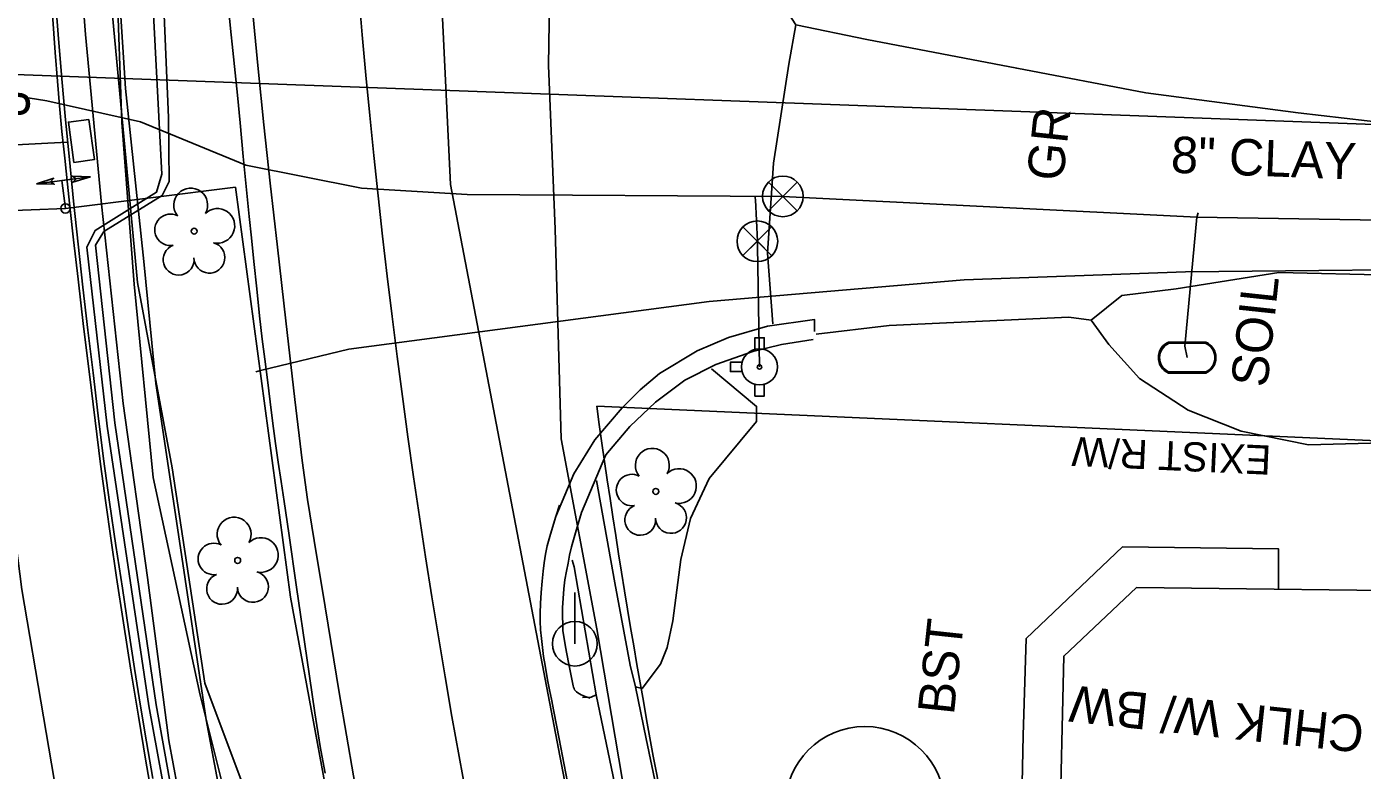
# Model space of a CAD drawing. Extents: x 2100323 to 2109811, y 740376 to 749755.
# Drawn here: x 2105907.6 to 2106054.1, y 741432.8 to 741514.4 of the extents above; entities that cross this region are included whole.
import ezdxf

# ---------------------------------------------------------------- set-up
doc = ezdxf.new("R2010")
doc.units = 0
for name, color, linetype in [('Exist Building', 7, 'Continuous'), ('Exist Horizontal Alignment', 7, 'Continuous'), ('Exist Other Culture Fence Line Text', 7, 'Continuous'), ('Exist Property Owner Number CELL', 7, 'Continuous'), ('Exist Right of Way Line', 7, 'Continuous'), ('Exist Right of Way Line Text', 7, 'Continuous'), ('Exist Roads Curbs', 7, 'Continuous'), ('Exist Roads EOP', 7, 'Continuous'), ('Exist Roads EOP Other', 7, 'Continuous'), ('Exist Roads EOP Other Text', 7, 'Continuous'), ('Exist Roads EOP Text', 7, 'Continuous'), ('Exist Roads EOT', 7, 'Continuous'), ('Exist Roads Soil', 7, 'Continuous'), ('Exist Roads Soil Text', 7, 'Continuous'), ('Exist Structure Minor Catch Basin', 7, 'Continuous'), ('Exist Structure Minor Pipes RCP 18 Inch', 7, 'Continuous'), ('Exist Utilities Gas Change of Service SUE CELL', 7, 'Continuous'), ('Exist Utilities Gas UG Line SUE LOS B', 7, 'Continuous'), ('Exist Utilities Gas UG Line SUE LOS C', 7, 'Continuous'), ('Exist Utilities Power Pole CELL', 7, 'Continuous'), ('Exist Utilities Power UG Cable SUE LOS B', 7, 'Continuous'), ('Exist Utilities Sanitary Sewer UG Line', 7, 'Continuous'), ('Exist Utilities Sanitary Sewer UG Line Text', 7, 'Continuous'), ('Exist Utilities Telephone UG Conduit SUE LOS B', 7, 'Continuous'), ('Exist Utilities TV UG Cable SUE LOS B', 7, 'Continuous'), ('Exist Utilities Water Fire Hydrant CELL', 7, 'Continuous'), ('Exist Utilities Water Meter CELL', 7, 'Continuous'), ('Exist Utilities Water UG Line SUE LOS B', 7, 'Continuous'), ('Exist Utilities Water Valve CELL', 7, 'Continuous'), ('Exist Vegetation Tree CELL', 7, 'Continuous')]:
    doc.layers.add(name, color=color, linetype=linetype)

msp = doc.modelspace()

# ---------------------------------------------------------------- linework, layer by layer
at = {"layer": 'Exist Building'}
msp.add_lwpolyline([(2106065.59, 741452.45), (2106064.06, 741383.26), (2106019.94, 741383.91), (2106021.37, 741445.34), (2106029.37, 741452.88)], close=True, dxfattribs=at)
at = {"layer": 'Exist Horizontal Alignment'}
msp.add_arc((2106828.38, 741591.83), 887.43, 173.88645, 192.2326, dxfattribs=at)
at = {"layer": 'Exist Property Owner Number CELL'}
msp.add_circle((2105999.56, 741428.87), 8.75, dxfattribs=at)
at = {"layer": 'Exist Right of Way Line'}
msp.add_line((2106158.28, 741464.37), (2105970.14, 741472.78), dxfattribs=at)
msp.add_arc((2106828.38, 741591.83), 866.46, 187.89726, 192.2326, dxfattribs=at)
at = {"layer": 'Exist Roads Curbs'}
for points in [[(2105921.44, 741431.92), (2105920.75, 741435.93), (2105920.11, 741439.85), (2105919.45, 741443.98), (2105918.79, 741448.29), (2105918.1, 741452.79), (2105917.39, 741457.48), (2105916.69, 741462.24), (2105916.05, 741466.98), (2105915.46, 741471.7), (2105914.89, 741476.41), (2105914.33, 741481.12), (2105913.78, 741485.83), (2105913.26, 741490.55), (2105912.75, 741495.26), (2105912.29, 741499.81), (2105911.87, 741504.18), (2105911.47, 741508.66), (2105911.06, 741513.54), (2105910.65, 741518.72)], [(2105929.75, 741516.46), (2105929.97, 741514.21), (2105930.21, 741511.77), (2105930.46, 741509.35), (2105930.72, 741506.88), (2105931.02, 741503.84), (2105931.37, 741500.16), (2105931.72, 741496.51), (2105932.02, 741493.58), (2105932.27, 741491.23), (2105932.54, 741488.63), (2105932.84, 741485.64), (2105933.15, 741482.67), (2105933.44, 741480.12), (2105933.72, 741477.92), (2105934.01, 741475.65), (2105934.31, 741473.25), (2105934.62, 741470.88), (2105934.92, 741468.68), (2105935.21, 741466.62), (2105935.52, 741464.51), (2105935.85, 741462.3), (2105936.36, 741458.82), (2105937.21, 741452.91), (2105938.33, 741445.16), (2105939.22, 741439.13), (2105939.82, 741435.41), (2105940.36, 741432.51)], [(2105968.47, 741461.1), (2105971.14, 741467.41), (2105973.76, 741470.52), (2105976.57, 741473.22), (2105979.82, 741475.62), (2105983.2, 741477.34), (2105987.26, 741478.76), (2105990.4, 741479.52), (2105993.89, 741480.07)], [(2105968.47, 741461.1), (2105967.81, 741458.87), (2105967.39, 741457.33), (2105967.17, 741456.4), (2105966.99, 741455.54), (2105966.82, 741454.65), (2105966.66, 741453.72), (2105966.54, 741452.72), (2105966.45, 741451.68), (2105966.4, 741450.67), (2105966.38, 741449.7), (2105966.41, 741448.83), (2105966.44, 741448.12), (2105966.52, 741447.48), (2105966.71, 741446.35), (2105967.03, 741444.63), (2105967.36, 741442.99), (2105967.55, 741442.09), (2105967.59, 741441.92), (2105967.65, 741441.78), (2105967.72, 741441.65), (2105967.81, 741441.54), (2105967.93, 741441.43), (2105968.08, 741441.32), (2105968.25, 741441.21), (2105968.42, 741441.11), (2105968.63, 741441.02), (2105968.99, 741440.88), (2105969.43, 741440.73)], [(2106016, 741397.44), (2106016.52, 741417.41), (2106016.92, 741436.62), (2106017.24, 741447.27), (2106027.8, 741457.32), (2106044.93, 741457.13), (2106044.92, 741452.69)]]:
    msp.add_lwpolyline(points, dxfattribs=at)
at = {"layer": 'Exist Roads EOP'}
for points in [[(2105989.47, 741481.79), (2105988.89, 741489.56), (2105989.52, 741499.43), (2105991.2, 741510.29), (2105991.99, 741514.61), (2105990.63, 741516.7), (2105983.49, 741519.94), (2105981.58, 741520.86), (2105981.83, 741522.28)], [(2105921.53, 741429.04), (2105920.68, 741433.81), (2105919.86, 741438.74), (2105919.04, 741443.8), (2105918.22, 741449), (2105917.47, 741453.95), (2105916.83, 741458.3), (2105916.29, 741462.17), (2105915.72, 741466.41), (2105915.11, 741471.18), (2105914.48, 741476.27), (2105913.85, 741481.49), (2105913.24, 741486.71), (2105912.75, 741491.03), (2105912.39, 741494.33), (2105912.09, 741497.13), (2105911.79, 741499.99), (2105911.48, 741502.89), (2105911.21, 741505.71), (2105910.99, 741508.42), (2105910.75, 741511.58), (2105910.44, 741515.74)], [(2105932.4, 741515.85), (2105932.99, 741509.76), (2105933.62, 741503.63), (2105934.33, 741497.24), (2105935.13, 741490.21), (2105936.04, 741482.14), (2105937.01, 741473.48), (2105937.82, 741466.8), (2105938.42, 741462.52), (2105939.15, 741458.04), (2105940.34, 741450.74), (2105941.91, 741441.12), (2105943.45, 741432.2), (2105944.88, 741424.49), (2105946.21, 741417.64), (2105947.47, 741411.28), (2105948.63, 741405.56), (2105949.48, 741401.3), (2105950, 741398.66), (2105950.47, 741396.38), (2105951.17, 741393.21), (2105952.08, 741389.24), (2105953.03, 741385), (2105954.01, 741380.59)], [(2105994.04, 741480.96), (2105994.02, 741482.29), (2105988.89, 741481.55), (2105984.58, 741480.31), (2105981.16, 741478.84), (2105977.02, 741476.35), (2105974.91, 741474.56), (2105972.93, 741472.58), (2105969.95, 741469.07), (2105967.62, 741465.34), (2105965.66, 741460.67)], [(2105966.94, 741431.52), (2105966.03, 741436.28), (2105965.45, 741439.25), (2105965.17, 741440.63), (2105964.96, 741441.66), (2105964.79, 741442.54), (2105964.63, 741443.39), (2105964.47, 741444.31), (2105964.31, 741445.3), (2105964.18, 741446.29), (2105964.07, 741447.27), (2105963.99, 741448.24), (2105963.95, 741449.16), (2105963.93, 741450.06), (2105963.97, 741451.11), (2105964.05, 741452.34), (2105964.16, 741453.58), (2105964.26, 741454.66), (2105964.37, 741455.59), (2105964.52, 741456.51), (2105964.71, 741457.44), (2105965.06, 741458.72), (2105965.66, 741460.67), (2105966.06, 741461.91)]]:
    msp.add_lwpolyline(points, dxfattribs=at)
at = {"layer": 'Exist Roads EOP Other'}
msp.add_line((2105970.09, 741441.09), (2105980.1, 741392.73), dxfattribs=at)
for points in [[(2105931.07, 741418.33), (2105927.3, 741438.37), (2105924.27, 741458.7), (2105921.79, 741475.26), (2105920.46, 741488.63), (2105918.45, 741507.6), (2105917.2, 741526.9), (2105915.93, 741546.71), (2105914.93, 741564.95), (2105914.59, 741579.31), (2105914.54, 741595.76), (2105914.69, 741610.62), (2105914.97, 741626.38), (2105915.75, 741642.64), (2105916.93, 741659.6), (2105918.55, 741677.67), (2105920.19, 741694.25), (2105921.95, 741711.75), (2105923.72, 741726.74), (2105924.74, 741735.79), (2105925.02, 741737.61), (2105925.83, 741739.24), (2105928.19, 741741.73), (2105929.78, 741743.71)], [(2105926.53, 741418.15), (2105923.2, 741436.08), (2105920.87, 741453.98), (2105918.2, 741473.05), (2105915.82, 741494.92), (2105914.05, 741513.53), (2105912.73, 741530.88), (2105911.45, 741549.61), (2105910.71, 741566.5), (2105910.4, 741582.71), (2105910.38, 741600.2), (2105910.64, 741615.12), (2105910.94, 741629.04), (2105911.95, 741644.3), (2105913.02, 741661.07), (2105914.54, 741678.54), (2105916.52, 741697.39), (2105918.41, 741716.43), (2105920.09, 741732.16), (2105920.59, 741737.65), (2105918.61, 741738.12)], [(2106065.81, 741447.47), (2106065.71, 741459.3), (2106065.87, 741468.98), (2106048.22, 741468.54), (2106040.85, 741470.02), (2106035.02, 741472.34), (2106029.7, 741475.79), (2106026.32, 741479.52), (2106024.37, 741482.19), (2106021.94, 741482.54), (2106002.22, 741481.6), (2105994.23, 741480.67)], [(2105970.11, 741464.6), (2105972.14, 741453.39), (2105973.81, 741444.34), (2105974.41, 741441.96), (2105975.12, 741441.8), (2105977.12, 741444.46), (2105977.88, 741446.3), (2105978.49, 741449.22), (2105979.36, 741455.95), (2105980.42, 741460.44), (2105982.48, 741464.82), (2105987.66, 741471.08), (2105987.67, 741472.74), (2105982.73, 741476.87)], [(2105968.57, 741440.81), (2105969.54, 741440.83), (2105970.09, 741441.09), (2105967.68, 741455.13), (2105967.45, 741455.86)], [(2105981.54, 741406.54), (2105979.17, 741419.01), (2105975.58, 741436.25), (2105974.41, 741441.96)]]:
    msp.add_lwpolyline(points, dxfattribs=at)
at = {"layer": 'Exist Roads EOT'}
msp.add_lwpolyline([(2105933.03, 741974.76), (2105931.23, 741959.21), (2105927.18, 741921.36), (2105923, 741882.02), (2105918.54, 741841.79), (2105914.13, 741801.98), (2105909.93, 741762.69), (2105905.77, 741722.99), (2105901.81, 741683.73), (2105898.65, 741644.16), (2105897.12, 741607.8), (2105897.09, 741568.32), (2105898.79, 741529.82), (2105902.25, 741490.21), (2105907.08, 741452.66), (2105914.22, 741410.75), (2105921.64, 741374.51), (2105930.03, 741337.01), (2105939.25, 741297.24)], dxfattribs=at)
at = {"layer": 'Exist Roads Soil'}
for points in [[(2106129.8, 741528.3), (2106128.27, 741522.63), (2106124.89, 741515.74), (2106121.03, 741509.94), (2106115.25, 741504.1), (2106111, 741501.07), (2106105.83, 741499.99), (2106099.43, 741500.15), (2106085.51, 741500.94), (2106064.75, 741502.89), (2106047.08, 741504.93), (2106030.39, 741507.14), (2106016.22, 741509.84), (2105999.77, 741513), (2105991.99, 741514.61)], [(2106024.37, 741482.19), (2106027.76, 741484.91), (2106033.7, 741485.65), (2106044.97, 741487.42), (2106057.45, 741487.12), (2106067.38, 741486.8), (2106081.4, 741484.42), (2106084.1, 741483.68)]]:
    msp.add_lwpolyline(points, dxfattribs=at)
at = {"layer": 'Exist Structure Minor Catch Basin'}
msp.add_lwpolyline([(2105914.42, 741504.23), (2105915.03, 741499.81), (2105912.79, 741499.5), (2105912.19, 741503.93)], close=True, dxfattribs=at)
at = {"layer": 'Exist Structure Minor Pipes RCP 18 Inch'}
msp.add_line((2105912.03, 741501.74), (2105825.25, 741497.21), dxfattribs=at)
at = {"layer": 'Exist Utilities Gas Change of Service SUE CELL'}
for p, q in [((2105914.59, 741497.91), (2105908.67, 741497.17)), ((2105911.48, 741497.52), (2105914.59, 741497.91)), ((2105911.86, 741494.46), (2105911.48, 741497.52)), ((2105911.86, 741494.46), (2105911.86, 741494.46))]:
    msp.add_line(p, q, dxfattribs=at)
for points in [[(2105908.67, 741497.17), (2105910.58, 741497.76), (2105910.21, 741497.37), (2105910.63, 741497.11)], [(2105914.59, 741497.91), (2105912.67, 741497.33), (2105913.05, 741497.72), (2105912.63, 741497.98)]]:
    msp.add_lwpolyline(points, close=True, dxfattribs=at)
msp.add_circle((2105911.86, 741494.46), 0.517, dxfattribs=at)
at = {"layer": 'Exist Utilities Gas UG Line SUE LOS B'}
msp.add_line((2105932.76, 741476.54), (2105933.27, 741476.68), dxfattribs=at)
for points in [[(2105911.86, 741494.46), (2105930.5, 741496.79), (2105936.54, 741451.8), (2105946.5, 741397.92), (2105952, 741369.71), (2105955.28, 741353.68), (2105956.1, 741332.61), (2105956.48, 741315.37), (2105961.62, 741305.36), (2105981.69, 741281.08), (2106002.87, 741253.8), (2106009.67, 741249.29), (2106029.3, 741248.31), (2106052.83, 741248.11), (2106067.48, 741248.7), (2106092.85, 741247.61), (2106099.18, 741249.12), (2106107.71, 741263.09), (2106113.58, 741303.91), (2106113.05, 741328.24), (2106109.99, 741336.78), (2106107.45, 741339.91)], [(2105933.27, 741476.68), (2105942.95, 741479), (2105982.46, 741484.26), (2106010.45, 741486.63), (2106034.73, 741487.49), (2106071.34, 741487.87), (2106069.45, 741471.84)]]:
    msp.add_lwpolyline(points, dxfattribs=at)
at = {"layer": 'Exist Utilities Gas UG Line SUE LOS C'}
msp.add_line((2105845, 741491.74), (2105911.86, 741494.46), dxfattribs=at)
at = {"layer": 'Exist Utilities Power Pole CELL'}
for q in [(2105967.74, 741452.33), (2105967.74, 741446.7)]:
    msp.add_line((2105967.74, 741446.7), q, dxfattribs=at)
msp.add_circle((2105967.74, 741446.7), 2.45, dxfattribs=at)
at = {"layer": 'Exist Utilities Power UG Cable SUE LOS B'}
for points in [[(2105977.55, 741525.54), (2105971.97, 741526.79), (2105953.67, 741528.05), (2105928.12, 741526.68), (2105922.36, 741526.89), (2105922.58, 741518.3), (2105923.17, 741504.43), (2105923.23, 741497.41), (2105922.46, 741495.87), (2105916.06, 741491.92), (2105915.17, 741490.42), (2105917.29, 741470.92), (2105921.81, 741440.01), (2105927.79, 741406.74)], [(2105926.99, 741406.9), (2105925.92, 741413.13), (2105921.02, 741439.89), (2105916.45, 741470.57), (2105914.22, 741490.2), (2105915.13, 741492.04), (2105921.85, 741496.23), (2105922.44, 741498.22), (2105921.39, 741518.59), (2105920.9, 741527.03)]]:
    msp.add_lwpolyline(points, dxfattribs=at)
at = {"layer": 'Exist Utilities Sanitary Sewer UG Line'}
msp.add_line((2105803.97, 741512.95), (2106102.79, 741501.9), dxfattribs=at)
at = {"layer": 'Exist Utilities Telephone UG Conduit SUE LOS B'}
for points in [[(2105944.85, 741359.11), (2105941.89, 741375.39), (2105939.38, 741389.15), (2105936.47, 741402.8), (2105929.61, 741429.2), (2105926.62, 741441.07), (2105921.5, 741464.95), (2105919.41, 741486.16), (2105918.06, 741503.87), (2105916.96, 741535.08), (2105917.06, 741552.62), (2105918.22, 741589.85), (2105919.51, 741622.95), (2105921.11, 741654.81), (2105923.15, 741675.82), (2105925.39, 741697.69), (2105924.36, 741703.06), (2105927.39, 741708.95)], [(2105941.93, 741394.45), (2105939.39, 741403.82), (2105932.22, 741428.81), (2105927.16, 741442.38), (2105923.56, 741465.99), (2105919.77, 741486.34), (2105915.3, 741534.03), (2105915.74, 741553.37), (2105915.71, 741589.27), (2105916.84, 741624.54), (2105920.36, 741675.77)]]:
    msp.add_lwpolyline(points, dxfattribs=at)
at = {"layer": 'Exist Utilities TV UG Cable SUE LOS B'}
msp.add_lwpolyline([(2105981.46, 741381.56), (2105980.57, 741391.49), (2105975.42, 741417.21), (2105970.16, 741448.32), (2105966.24, 741469.18), (2105965.59, 741492.18), (2105964.85, 741510.15), (2105965.02, 741521.92), (2105966.22, 741532.47)], dxfattribs=at)
at = {"layer": 'Exist Utilities Water Fire Hydrant CELL'}
msp.add_line((2105988, 741477.07), (2105988, 741477.07), dxfattribs=at)
for points in [[(2105987.49, 741478.98), (2105987.49, 741480.27), (2105988.51, 741480.27), (2105988.51, 741478.95)], [(2105986.09, 741477.58), (2105984.8, 741477.58), (2105984.8, 741476.55), (2105986.09, 741476.55)], [(2105987.49, 741475.15), (2105987.49, 741473.87), (2105988.51, 741473.87), (2105988.51, 741475.18)]]:
    msp.add_lwpolyline(points, dxfattribs=at)
for radius in [1.98, 0.243]:
    msp.add_circle((2105988, 741477.07), radius, dxfattribs=at)
at = {"layer": 'Exist Utilities Water Meter CELL'}
msp.add_line((2106034.91, 741478.09), (2106034.91, 741478.09), dxfattribs=at)
for points in [[(2106032.88, 741479.79), (2106036.95, 741479.79)], [(2106032.88, 741479.66), (2106036.95, 741479.66)], [(2106036.95, 741476.53), (2106032.85, 741476.53)], [(2106036.95, 741476.39), (2106032.85, 741476.39)]]:
    msp.add_lwpolyline(points, dxfattribs=at)
for centre, radius, start, end in [((2106033.61, 741478.09), 1.86, 113.178, 245.9794), ((2106033.62, 741478.09), 1.73, 115.3009, 243.7824), ((2106036.21, 741478.09), 1.86, 293.6483, 66.3084), ((2106036.22, 741478.09), 1.73, 295.1272, 64.8728)]:
    msp.add_arc(centre, radius, start, end, dxfattribs=at)
at = {"layer": 'Exist Utilities Water UG Line SUE LOS B'}
for p, q in [((2106035.99, 741493.49), (2106034.66, 741479.34)), ((2106034.66, 741479.34), (2106034.91, 741478.09))]:
    msp.add_line(p, q, dxfattribs=at)
for points in [[(2105954.11, 741497.09), (2105951.06, 741560.23), (2105950.48, 741647.34), (2105951.29, 741687.25), (2105950.95, 741720.68), (2105950.93, 741722.12), (2105949.99, 741733.29), (2105935.93, 741801.02), (2105936.22, 741835.22), (2105938.34, 741860.54), (2105938.47, 741861.8), (2105943.41, 741909.67), (2105947.84, 741948.72), (2105953.69, 741959.31), (2105957.58, 741971.33), (2105964.15, 742009.21), (2105969.92, 742044.05), (2105971.36, 742049.62)], [(2105791.98, 741518.36), (2105813.25, 741516.95), (2105828.78, 741516.52), (2105843.1, 741516.95), (2105909.82, 741506.25), (2105920.09, 741503.96), (2105931.63, 741499.21), (2105944.33, 741496.69), (2105955.91, 741495.97), (2105990.55, 741495.78)], [(2105990.55, 741495.78), (2106035.99, 741493.49), (2106074.05, 741492.87), (2106151.38, 741489.56), (2106212.39, 741489.54), (2106262.38, 741487.44), (2106266.38, 741489.72), (2106268.65, 741504.03), (2106326.49, 741497.01)], [(2106094.02, 740794.49), (2106083.68, 740806.6), (2106061.91, 740841.85), (2106047.42, 740864.11), (2106027.44, 740933.21), (2106007.51, 741029.03), (2105993.52, 741101.9), (2105977.09, 741185.43), (2105973.67, 741208.65), (2105971.84, 741262.63), (2105977.09, 741334.05), (2105976.94, 741358.18), (2105974.31, 741389.69), (2105969.21, 741418.16), (2105954.11, 741497.09)], [(2105987.5, 741495.84), (2105987.57, 741495.39), (2105987.76, 741490.85), (2105987.79, 741490.32), (2105988, 741477.07)], [(2106036.13, 741493.96), (2106035.99, 741493.49)]]:
    msp.add_lwpolyline(points, dxfattribs=at)
at = {"layer": 'Exist Utilities Water Valve CELL'}
for points in [[(2105992.13, 741497.35), (2105988.98, 741494.2), (2105990.56, 741495.78), (2105992.13, 741494.2), (2105988.98, 741497.35)], [(2105989.33, 741492.43), (2105986.18, 741489.28), (2105987.76, 741490.85), (2105989.33, 741489.28), (2105986.18, 741492.43)]]:
    msp.add_lwpolyline(points, dxfattribs=at)
for centre in [(2105990.56, 741495.78), (2105987.76, 741490.85)]:
    msp.add_circle(centre, 2.23, dxfattribs=at)
at = {"layer": 'Exist Vegetation Tree CELL'}
for p, q in [((2105925.98, 741491.96), (2105925.98, 741491.96)), ((2105976.62, 741463.41), (2105976.62, 741463.41)), ((2105930.75, 741455.84), (2105930.75, 741455.84))]:
    msp.add_line(p, q, dxfattribs=at)
for centre in [(2105925.98, 741491.96), (2105976.62, 741463.41), (2105930.75, 741455.84)]:
    msp.add_circle(centre, 0.326, dxfattribs=at)
for centre, radius, start, end in [((2105925.6, 741494.83), 1.86, 330.1651, 219.7134), ((2105928.53, 741492.55), 1.9, 257.1011, 134.1999), ((2105923.38, 741492.11), 1.73, 62.6636, 279.3457), ((2105924.28, 741488.84), 1.69, 111.5671, 6.231), ((2105927.65, 741489.06), 1.7, 181.2822, 74.56), ((2105976.24, 741466.28), 1.86, 330.1651, 219.7134), ((2105974.02, 741463.56), 1.73, 62.6636, 279.3457), ((2105979.17, 741464), 1.9, 257.1011, 134.1999), ((2105978.29, 741460.51), 1.7, 181.2822, 74.56), ((2105974.92, 741460.29), 1.69, 111.5671, 6.231), ((2105930.36, 741458.72), 1.86, 330.1651, 219.7134), ((2105928.14, 741456), 1.73, 62.6636, 279.3457), ((2105933.3, 741456.43), 1.9, 257.1011, 134.1999), ((2105929.04, 741452.72), 1.69, 111.5671, 6.231), ((2105932.42, 741452.95), 1.7, 181.2822, 74.56)]:
    msp.add_arc(centre, radius, start, end, dxfattribs=at)

# ---------------------------------------------------------------- texts
at = {"layer": 'Exist Other Culture Fence Line Text'}
msp.add_text("6' CHLK W/ BW", height=4, rotation=173.8864, dxfattribs=at).set_placement((2106059.93, 741438.12))
at = {"layer": 'Exist Right of Way Line Text'}
msp.add_text('EXIST R/W', height=3.2, rotation=177.439, dxfattribs=at).set_placement((2106044.19, 741468.43))
at = {"layer": 'Exist Roads EOP Other Text'}
msp.add_text('SOIL', height=4, rotation=83.8864, dxfattribs=at).set_placement((2106043.69, 741474.74))
at = {"layer": 'Exist Roads EOP Text'}
msp.add_text('BST', height=4, rotation=83.8864, dxfattribs=at).set_placement((2106009.32, 741438.82))
at = {"layer": 'Exist Roads Soil Text'}
msp.add_text('GR', height=4, rotation=83.8864, dxfattribs=at).set_placement((2106021.29, 741497.35))
at = {"layer": 'Exist Utilities Sanitary Sewer UG Line Text'}
for s, p in [('12"DIP', (2105891.42, 741503.71)), ('8" CLAY', (2106033.08, 741498.38))]:
    msp.add_text(s, height=4, rotation=357.8835, dxfattribs=at).set_placement(p)

doc.saveas('drawing.dxf')
